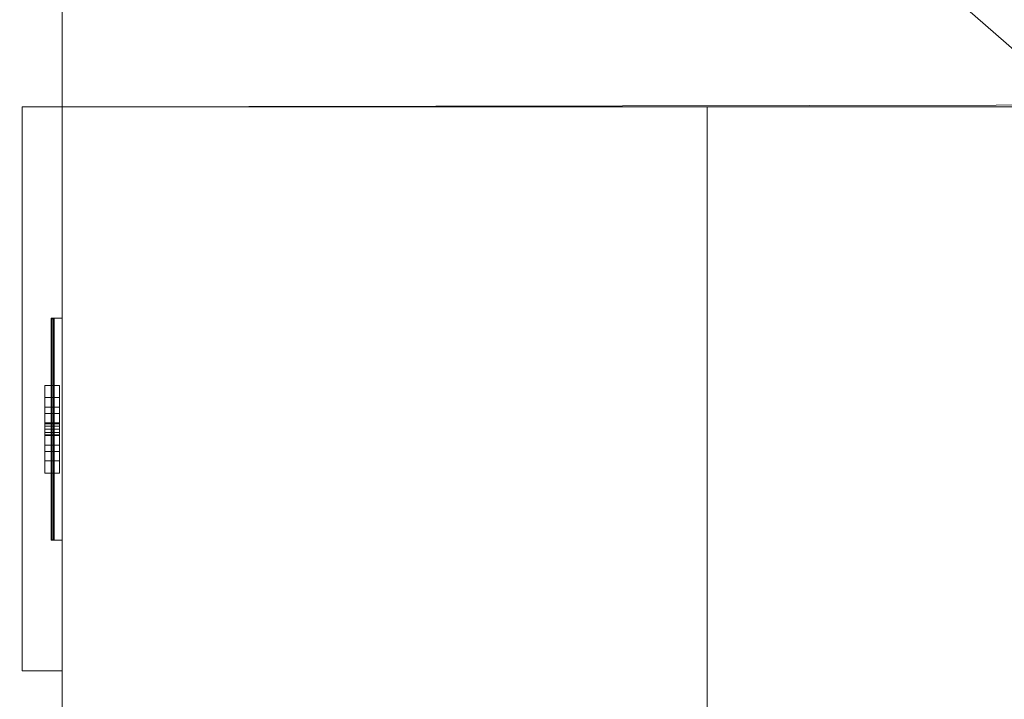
# Model space of a CAD drawing. Header units: inches. Extents: x -263 to 528, y -1 to 602.
# Tile 375 of 656: x -76 to -64, y 430 to 438. Entities that reach past the tile are written whole.
import ezdxf

# ---------------------------------------------------------------- set-up
doc = ezdxf.new("R2010")
doc.units = ezdxf.units.IN
doc.header["$MEASUREMENT"] = 0
for name, color, linetype in [('New_Twindo - Electrical', 7, 'Continuous'), ('Twindo - Casework', 7, 'Continuous'), ('Twindo - Electrical', 7, 'Continuous'), ('Twindo - Fixtures', 7, 'Continuous'), ('Twindo - Slabs', 7, 'Continuous'), ('Twindo - Walls', 7, 'Continuous')]:
    doc.layers.add(name, color=color, linetype=linetype)

# ---------------------------------------------------------------- blocks, each defined once
blk = doc.blocks.new('Slab_D0BD3B49-249D-4DA8-80D4-D821BCE50D6B', base_point=(-249.5, 387))
at = {"layer": 'Twindo - Slabs', "lineweight": 0}
mesh = blk.add_polyface(dxfattribs=at)
corners = [(-192, 387), (-249.5, 387), (-249.5, 387, -6), (-192, 387, -6), (-89.75, 579.5), (-249.5, 579.5), (-192, 134.5), (-132, 134.5), (-132, 124.5), (10, 124.5), (10, 13.75), (161.5, 13.75), (161.5, 6.5), (252, 6.5), (252, 14), (415.5, 14), (415.5, 322.5), (222.5, 322.5), (222.5, 357.5), (-4, 357.5), (-4, 413), (101.5, 413), (101.5, 553.5), (-89.75, 553.5), (-249.5, 579.5, -6), (-192, 134.5, -6), (-89.75, 579.5, -6), (-89.75, 553.5, -6), (101.5, 553.5, -6), (101.5, 413, -6), (-4, 413, -6), (-4, 357.5, -6), (222.5, 357.5, -6), (222.5, 322.5, -6), (415.5, 322.5, -6), (415.5, 14, -6), (252, 14, -6), (252, 6.5, -6), (161.5, 6.5, -6), (161.5, 13.75, -6), (10, 13.75, -6), (10, 124.5, -6), (-132, 124.5, -6), (-132, 134.5, -6)]
mesh.append_faces([[corners[k] for k in face] for face in [(0, 1, 2, 3), (1, 5, 24, 2), (6, 0, 3, 25), (5, 4, 26, 24), (7, 6, 25, 43), (8, 7, 43, 42), (9, 8, 42, 41), (10, 9, 41, 40), (11, 10, 40, 39), (12, 11, 39, 38), (13, 12, 38, 37), (14, 13, 37, 36), (15, 14, 36, 35), (16, 15, 35, 34), (17, 16, 34, 33), (18, 17, 33, 32), (19, 18, 32, 31), (20, 19, 31, 30), (21, 20, 30, 29), (22, 21, 29, 28), (23, 22, 28, 27), (4, 23, 27, 26)]], dxfattribs={"color": 254})
mesh.append_faces([[corners[k] for k in face] for face in [(22, 20, 21), (16, 14, 15)]], dxfattribs={"vtx0": -1, "color": 254})
mesh.append_faces([[corners[k] for k in face] for face in [(28, 30, 27), (34, 36, 33)]], dxfattribs={"vtx0": -1, "vtx1": -1, "color": 254})
mesh.append_faces([[corners[k] for k in face] for face in [(4, 0, 7), (19, 23, 8), (19, 9, 11), (43, 3, 26), (42, 27, 31), (39, 41, 31)]], dxfattribs={"vtx0": -1, "vtx1": -1, "vtx2": -1, "color": 254})
mesh.append_faces([[corners[k] for k in face] for face in [(23, 7, 8), (19, 8, 9), (17, 11, 12), (17, 12, 13), (17, 13, 14), (3, 24, 26), (43, 26, 27), (39, 31, 32), (39, 32, 33)]], dxfattribs={"vtx0": -1, "vtx2": -1, "color": 254})
mesh.append_faces([[corners[k] for k in face] for face in [(29, 30, 28), (35, 36, 34)]], dxfattribs={"vtx1": -1, "color": 254})
mesh.append_faces([[corners[k] for k in face] for face in [(4, 5, 0), (23, 4, 7), (19, 20, 23), (22, 23, 20), (18, 19, 11), (17, 18, 11), (16, 17, 14), (42, 43, 27), (30, 31, 27), (41, 42, 31), (38, 39, 33), (37, 38, 33), (36, 37, 33)]], dxfattribs={"vtx1": -1, "vtx2": -1, "color": 254})
mesh.append_faces([[corners[k] for k in face] for face in [(5, 1, 0), (0, 6, 7), (9, 10, 11), (3, 2, 24), (43, 25, 3), (39, 40, 41)]], dxfattribs={"vtx2": -1, "color": 254})
blk = doc.blocks.new('Slab_C16FED3F-F51D-4887-95C2-45D370958F54', base_point=(-255.75, 595))
at = {"layer": 'Twindo - Slabs', "lineweight": 0}
mesh = blk.add_polyface(dxfattribs=at)
corners = [(95.5, 568, 128), (95.5, 570, 128), (-75.75, 570, 128), (-75.75, 595, 128), (-255.75, 595, 128), (-255.75, 379, 128), (-198, 379, 128), (-198, 134.5, 128), (-136, 134.5, 128), (-136, 110.5, 128), (6.5, 110.5, 128), (6.5, 6.5, 128), (315.5, 6.5, 128), (315.5, 8, 128), (378.5, 8, 128), (378.5, 6.5, 128), (523, 6.5, 128), (523, 132.25, 128), (421.5, 132.25, 128), (421.5, 333, 128), (239, 333, 128), (239, 391.501, 128), (240, 391.501, 128), (240, 457, 128), (237, 457, 128), (237, 568, 128), (201, 127.5, 128), (201, 128.125, 128), (244.5, 128.125, 128), (244.5, 127.5, 128), (244.5, 15, 128), (161.5, 15, 128), (161.5, 146.5, 128), (200.935, 146.5, 128), (200.997, 146.5, 128), (200.997, 128.5, 128), (95.5, 568, 101), (95.5, 570, 101), (-75.75, 570, 101), (-75.75, 595, 101), (-255.75, 595, 101), (-255.75, 379, 101), (-198, 379, 101), (-198, 134.5, 101), (-136, 134.5, 101), (-136, 110.5, 101), (6.5, 110.5, 101), (6.5, 6.5, 101), (315.5, 6.5, 101), (315.5, 8, 101), (378.5, 8, 101), (378.5, 6.5, 101), (523, 6.5, 101), (523, 132.25, 101), (421.5, 132.25, 101), (421.5, 333, 101), (239, 333, 101), (239, 391.501, 101), (240, 391.501, 101), (240, 457, 101), (237, 457, 101), (237, 568, 101), (201, 127.5, 120), (201, 128, 120), (201, 128.125, 120), (244.5, 128.125, 120), (244.5, 128, 120), (244.5, 127.5, 120), (244.5, 127.5, 101), (244.5, 15, 101), (161.5, 15, 101), (161.5, 146.5, 101), (200.935, 146.5, 101), (200.997, 146.5, 101), (200.997, 128.5, 114.5), (201, 127.5, 101)]
mesh.append_faces([[corners[k] for k in face] for face in [(36, 37, 1, 0), (37, 38, 2, 1), (38, 39, 3, 2), (39, 40, 4, 3), (40, 41, 5, 4), (41, 42, 6, 5), (42, 43, 7, 6), (43, 44, 8, 7), (44, 45, 9, 8), (45, 46, 10, 9), (46, 47, 11, 10), (47, 48, 12, 11), (48, 49, 13, 12), (49, 50, 14, 13), (50, 51, 15, 14), (51, 52, 16, 15), (52, 53, 17, 16), (53, 54, 18, 17), (54, 55, 19, 18), (55, 56, 20, 19), (56, 57, 21, 20), (57, 58, 22, 21), (58, 59, 23, 22), (59, 60, 24, 23), (60, 61, 25, 24), (61, 36, 0, 25), (28, 27, 64, 65), (69, 70, 31, 30), (70, 71, 32, 31), (33, 32, 71, 72), (33, 72, 73, 34), (34, 73, 74, 35), (62, 67, 66, 63), (65, 64, 63, 66), (67, 62, 75, 68), (72, 74, 73)]], dxfattribs={"color": 254})
mesh.append_faces([[corners[k] for k in face] for face in [(23, 21, 22), (27, 63, 64), (29, 66, 67), (29, 69, 30), (75, 74, 72), (52, 54, 53)]], dxfattribs={"vtx0": -1, "color": 254})
mesh.append_faces([[corners[k] for k in face] for face in [(16, 18, 15), (59, 57, 60)]], dxfattribs={"vtx0": -1, "vtx1": -1, "color": 254})
mesh.append_faces([[corners[k] for k in face] for face in [(3, 6, 8), (31, 0, 11), (0, 32, 34), (24, 34, 27), (20, 24, 27), (28, 30, 12), (20, 28, 13), (75, 26, 74), (44, 42, 39), (47, 36, 70), (75, 60, 56), (49, 68, 56)]], dxfattribs={"vtx0": -1, "vtx1": -1, "vtx2": -1, "color": 254})
mesh.append_faces([[corners[k] for k in face] for face in [(2, 8, 9), (2, 9, 10), (0, 10, 11), (20, 27, 28), (30, 11, 12), (28, 12, 13), (20, 13, 14), (18, 14, 15), (42, 40, 39), (44, 39, 38), (46, 38, 37), (46, 37, 36), (72, 36, 61), (75, 61, 60), (47, 70, 69), (49, 69, 68), (50, 56, 55), (50, 55, 54)]], dxfattribs={"vtx0": -1, "vtx2": -1, "color": 254})
mesh.append_faces([[corners[k] for k in face] for face in [(17, 18, 16), (58, 57, 59)]], dxfattribs={"vtx1": -1, "color": 254})
mesh.append_faces([[corners[k] for k in face] for face in [(3, 4, 6), (2, 3, 8), (1, 2, 10), (0, 1, 10), (31, 32, 0), (25, 0, 34), (24, 25, 34), (20, 21, 24), (23, 24, 21), (30, 31, 11), (19, 20, 14), (18, 19, 14), (45, 44, 38), (46, 45, 38), (47, 46, 36), (71, 70, 36), (72, 71, 36), (75, 72, 61), (57, 56, 60), (68, 75, 56), (48, 47, 69), (49, 48, 69), (50, 49, 56), (51, 50, 54), (52, 51, 54)]], dxfattribs={"vtx1": -1, "vtx2": -1, "color": 254})
mesh.append_faces([[corners[k] for k in face] for face in [(4, 5, 6), (6, 7, 8), (26, 35, 74), (42, 41, 40), (44, 43, 42)]], dxfattribs={"vtx2": -1, "color": 254})
mesh.append_faces([[corners[k] for k in face] for face in [(27, 26, 62, 63), (29, 28, 65, 66), (29, 67, 68, 69)]], dxfattribs={"vtx3": -1, "color": 254})
blk = doc.blocks.new('Object_6B2EA6E6-47E6-4FCE-9F48-4E7CA320511B')
at = {"layer": 'Twindo - Casework', "lineweight": 0}
mesh = blk.add_polyface(dxfattribs=at)
corners = [(-80.5, 426.5, 31.5), (-80.5, 426.5, 33), (-80.5, 446.5, 33), (-80.5, 446.5, 31.5), (-57.5, 446.5, 33), (-57.5, 446.5, 31.5), (-57.5, 426.5, 33), (-57.5, 426.5, 31.5)]
mesh.append_faces([[corners[k] for k in face] for face in [(0, 1, 2, 3), (3, 2, 4, 5), (5, 4, 6, 7), (7, 6, 1, 0), (0, 3, 5, 7), (1, 6, 4, 2)]], dxfattribs={"color": 9})
mesh = blk.add_polyface(dxfattribs=at)
corners = [(-57.5, 445.75, 30.75), (-57.5, 427.25, 30.75), (-59.862, 427.25, 30.75), (-59.862, 445.75, 30.75), (-59.862, 427.25, 31.5), (-59.862, 445.75, 31.5), (-57.5, 427.25, 31.5), (-57.5, 445.75, 31.5), (-57.5, 426.5), (-57.5, 426.5, 31.5), (-78.75, 426.5, 31.5), (-78.75, 426.5), (-78.75, 427.25, 31.5), (-78.75, 427.25), (-57.5, 427.25, 31.5), (-57.5, 427.25), (-78.75, 446.5), (-78.75, 446.5, 31.5), (-57.5, 446.5, 31.5), (-57.5, 446.5), (-57.5, 445.75, 31.5), (-57.5, 445.75), (-78.75, 445.75, 31.5), (-78.75, 445.75), (-57.875, 445.75, 0.75), (-57.875, 445.75, 30.75), (-57.875, 427.25, 30.75), (-57.875, 427.25, 0.75), (-58.25, 427.25, 30.75), (-58.25, 427.25, 0.75), (-58.25, 445.75, 30.75), (-58.25, 445.75, 0.75)]
mesh.append_faces([[corners[k] for k in face] for face in [(0, 1, 2, 3), (3, 2, 4, 5), (5, 4, 6, 7), (7, 6, 1, 0), (0, 3, 5, 7), (1, 6, 4, 2), (8, 9, 10, 11), (11, 10, 12, 13), (13, 12, 14, 15), (15, 14, 9, 8), (8, 11, 13, 15), (9, 14, 12, 10), (16, 17, 18, 19), (19, 18, 20, 21), (21, 20, 22, 23), (23, 22, 17, 16), (16, 19, 21, 23), (17, 22, 20, 18), (24, 25, 26, 27), (27, 26, 28, 29), (29, 28, 30, 31), (31, 30, 25, 24), (24, 27, 29, 31), (25, 30, 28, 26)]], dxfattribs={"color": 7})
mesh = blk.add_polyface(dxfattribs=at)
corners = [(-78.75, 427.25), (-78.75, 427.25, 0.75), (-78.75, 445.75, 0.75), (-78.75, 445.75), (-57.5, 445.75, 0.75), (-57.5, 445.75), (-57.5, 427.25, 0.75), (-57.5, 427.25)]
mesh.append_faces([[corners[k] for k in face] for face in [(0, 1, 2, 3), (3, 2, 4, 5), (5, 4, 6, 7), (7, 6, 1, 0), (0, 3, 5, 7), (1, 6, 4, 2)]], dxfattribs={"color": 7})
blk = doc.blocks.new('Wall_6A072B7B-BF64-4315-A92F-B5E231097C8F', base_point=(-75.75, 448))
at = {"layer": 'Twindo - Walls', "lineweight": 0}
mesh = blk.add_polyface(dxfattribs=at)
corners = [(-75.75, 437, 128), (-75.75, 437, 246), (-67.75, 437, 246), (-67.75, 437, 128), (-75.75, 429, 128), (-75.75, 429, 246), (-67.75, 429, 246), (-67.75, 429, 128)]
mesh.append_faces([[corners[k] for k in face] for face in [(0, 1, 2, 3), (4, 5, 1, 0), (5, 6, 2, 1), (3, 2, 6, 7), (7, 4, 0, 3), (7, 6, 5, 4)]], dxfattribs={"color": 254})
blk = doc.blocks.new('Slab_C344388F-6E50-4F51-87E6-74C99ED75FC3', base_point=(-255.75, 595))
at = {"layer": 'Twindo - Fixtures', "lineweight": 0}
mesh = blk.add_polyface(dxfattribs=at)
corners = [(-255.75, 595, 254), (-255.75, 595, 248), (-255.75, 379, 248), (-255.75, 379, 254), (-75.75, 595, 254), (-75.75, 595, 248), (-75.75, 379, 248), (-218.75, 416, 248), (-112.75, 416, 248), (-112.75, 558, 248), (-218.75, 558, 248), (-75.75, 379, 254), (-112.75, 558, 254), (-112.75, 416, 254), (-218.75, 416, 254), (-218.75, 558, 254)]
mesh.append_faces([[corners[k] for k in face] for face in [(0, 1, 2, 3), (4, 5, 1, 0), (3, 2, 6, 11), (11, 6, 5, 4), (13, 8, 7, 14), (12, 9, 8, 13), (15, 10, 9, 12), (14, 7, 10, 15)]], dxfattribs={"color": 254})
mesh.append_faces([[corners[k] for k in face] for face in [(6, 8, 5), (5, 9, 1), (4, 12, 11), (11, 13, 3)]], dxfattribs={"vtx0": -1, "vtx1": -1, "color": 254})
mesh.append_faces([[corners[k] for k in face] for face in [(10, 2, 1), (2, 7, 8), (5, 8, 9), (14, 0, 3), (0, 15, 12), (11, 12, 13)]], dxfattribs={"vtx0": -1, "vtx2": -1, "color": 254})
mesh.append_faces([[corners[k] for k in face] for face in [(10, 7, 2), (9, 10, 1), (6, 2, 8), (14, 15, 0), (13, 14, 3), (4, 0, 12)]], dxfattribs={"vtx1": -1, "vtx2": -1, "color": 254})
blk = doc.blocks.new('Slab_092C35A8-B736-40A4-87C8-E1895AE3592A', base_point=(-75.75, 448))
at = {"layer": 'Twindo - Slabs', "lineweight": 0}
mesh = blk.add_polyface(dxfattribs=at)
corners = [(-75.75, 448, 254), (-75.75, 448, 247.5), (-15.5, 448, 247.5), (-15.5, 448, 254), (-75.75, 570, 254), (-75.75, 570, 247.5), (95.5, 570, 247.5), (95.5, 395.501, 247.5), (-15.5, 395.501, 247.5), (-15.5, 395.501, 254), (95.5, 395.501, 254), (95.5, 570, 254)]
mesh.append_faces([[corners[k] for k in face] for face in [(0, 1, 2, 3), (4, 5, 1, 0), (3, 2, 8, 9), (11, 6, 5, 4), (10, 7, 6, 11), (9, 8, 7, 10)]], dxfattribs={"color": 254})
mesh.append_faces([[corners[k] for k in face] for face in [(10, 3, 9)]], dxfattribs={"vtx0": -1, "color": 254})
mesh.append_faces([[corners[k] for k in face] for face in [(7, 2, 6), (6, 2, 5), (11, 3, 10)]], dxfattribs={"vtx0": -1, "vtx1": -1, "color": 254})
mesh.append_faces([[corners[k] for k in face] for face in [(11, 4, 3)]], dxfattribs={"vtx1": -1, "vtx2": -1, "color": 254})
mesh.append_faces([[corners[k] for k in face] for face in [(2, 1, 5), (7, 8, 2), (4, 0, 3)]], dxfattribs={"vtx2": -1, "color": 254})
blk = doc.blocks.new('Slab_8CF3D9C7-E382-4EB2-A1F0-8D4B1B8E1C80', base_point=(-75.75, 378))
at = {"layer": 'Twindo - Slabs', "lineweight": 0}
mesh = blk.add_polyface(dxfattribs=at)
corners = [(-75.75, 378, 254), (-75.75, 378, 246), (-9, 378, 246), (-9, 378, 254), (-75.75, 448, 254), (-75.75, 448, 246), (-15.5, 448, 246), (-15.5, 395.501, 246), (-9, 395.501, 246), (-9, 395.501, 254), (-15.5, 395.501, 254), (-15.5, 448, 254)]
mesh.append_faces([[corners[k] for k in face] for face in [(0, 1, 2, 3), (4, 5, 1, 0), (3, 2, 8, 9), (11, 6, 5, 4), (10, 7, 6, 11), (9, 8, 7, 10)]], dxfattribs={"color": 254})
mesh.append_faces([[corners[k] for k in face] for face in [(2, 7, 8)]], dxfattribs={"vtx0": -1, "color": 254})
mesh.append_faces([[corners[k] for k in face] for face in [(3, 10, 0)]], dxfattribs={"vtx0": -1, "vtx1": -1, "color": 254})
mesh.append_faces([[corners[k] for k in face] for face in [(1, 6, 7), (10, 4, 0)]], dxfattribs={"vtx0": -1, "vtx2": -1, "color": 254})
mesh.append_faces([[corners[k] for k in face] for face in [(9, 10, 3)]], dxfattribs={"vtx1": -1, "color": 254})
mesh.append_faces([[corners[k] for k in face] for face in [(2, 1, 7)]], dxfattribs={"vtx1": -1, "vtx2": -1, "color": 254})
mesh.append_faces([[corners[k] for k in face] for face in [(1, 5, 6), (10, 11, 4)]], dxfattribs={"vtx2": -1, "color": 254})
blk = doc.blocks.new('Object_A4FCD387-39ED-4947-8B8A-CC44C8A7AEDB')
at = {"layer": 'Twindo - Electrical', "lineweight": 0}
mesh = blk.add_polyface(dxfattribs=at)
corners = [(-75.888, 434.344, 139.67), (-75.888, 431.656, 139.67), (-75.888, 431.656, 144.326), (-75.888, 434.344, 144.326), (-75.888, 432.606, 140.817), (-75.888, 433.394, 140.817), (-75.888, 433.544, 141.289), (-75.888, 433.394, 141.762), (-75.888, 432.606, 141.762), (-75.888, 432.456, 141.289), (-75.888, 433.394, 143.179), (-75.888, 432.606, 143.179), (-75.888, 432.456, 142.707), (-75.888, 432.606, 142.234), (-75.888, 433.394, 142.234), (-75.888, 433.544, 142.707), (-75.887, 434.352, 139.661), (-75.887, 431.648, 139.661), (-75.887, 431.648, 144.335), (-75.887, 434.352, 144.335), (-75.784, 432.606, 140.817), (-75.784, 433.394, 140.817), (-75.784, 433.544, 141.289), (-75.784, 433.394, 141.762), (-75.784, 432.606, 141.762), (-75.784, 432.456, 141.289), (-75.784, 433.394, 143.179), (-75.784, 432.606, 143.179), (-75.784, 432.456, 142.707), (-75.784, 432.606, 142.234), (-75.784, 433.394, 142.234), (-75.784, 433.544, 142.707), (-75.878, 434.368, 139.646), (-75.878, 431.632, 139.646), (-75.878, 431.632, 144.35), (-75.878, 434.368, 144.35), (-75.862, 434.377, 139.637), (-75.862, 431.623, 139.637), (-75.862, 431.623, 144.359), (-75.862, 434.377, 144.359), (-75.853, 434.378, 139.636), (-75.853, 431.622, 139.636), (-75.853, 431.622, 144.36), (-75.853, 434.378, 144.36), (-75.75, 434.378, 139.636), (-75.75, 431.622, 139.636), (-75.75, 431.622, 144.36), (-75.75, 434.378, 144.36)]
mesh.append_faces([[corners[k] for k in face] for face in [(1, 0, 16, 17), (2, 1, 17, 18), (3, 2, 18, 19), (0, 3, 19, 16), (4, 20, 21, 5), (5, 21, 22, 6), (6, 22, 23, 7), (7, 23, 24, 8), (8, 24, 25, 9), (9, 25, 20, 4), (11, 10, 26, 27), (12, 11, 27, 28), (13, 12, 28, 29), (14, 13, 29, 30), (15, 14, 30, 31), (10, 15, 31, 26), (17, 16, 32, 33), (18, 17, 33, 34), (19, 18, 34, 35), (16, 19, 35, 32), (33, 32, 36, 37), (34, 33, 37, 38), (35, 34, 38, 39), (32, 35, 39, 36), (37, 36, 40, 41), (38, 37, 41, 42), (39, 38, 42, 43), (36, 39, 43, 40), (41, 40, 44, 45), (42, 41, 45, 46), (43, 42, 46, 47), (40, 43, 47, 44), (46, 45, 44, 47)]], dxfattribs={"color": 7})
mesh.append_faces([[corners[k] for k in face] for face in [(22, 25, 24, 23), (28, 31, 30, 29)]], dxfattribs={"vtx0": -1, "color": 7})
mesh.append_faces([[corners[k] for k in face] for face in [(1, 4, 0), (0, 6, 3)]], dxfattribs={"vtx0": -1, "vtx1": -1, "color": 7})
mesh.append_faces([[corners[k] for k in face] for face in [(2, 13, 8), (7, 14, 3)]], dxfattribs={"vtx0": -1, "vtx1": -1, "vtx2": -1, "color": 7})
mesh.append_faces([[corners[k] for k in face] for face in [(10, 2, 3), (2, 11, 12), (2, 12, 13), (7, 13, 14), (2, 8, 9), (1, 9, 4), (0, 4, 5), (0, 5, 6)]], dxfattribs={"vtx0": -1, "vtx2": -1, "color": 7})
mesh.append_faces([[corners[k] for k in face] for face in [(10, 11, 2), (15, 10, 3), (14, 15, 3), (7, 8, 13), (6, 7, 3), (1, 2, 9)]], dxfattribs={"vtx1": -1, "vtx2": -1, "color": 7})
mesh.append_faces([[corners[k] for k in face] for face in [(22, 21, 20, 25), (28, 27, 26, 31)]], dxfattribs={"vtx3": -1, "color": 7})
mesh = blk.add_polyface(dxfattribs=at)
corners = [(-75.784, 432.606, 140.817), (-75.784, 432.456, 141.289), (-75.967, 432.456, 141.289), (-75.967, 432.606, 140.817), (-75.784, 432.606, 141.762), (-75.967, 432.606, 141.762), (-75.784, 433.394, 141.762), (-75.967, 433.394, 141.762), (-75.784, 433.544, 141.289), (-75.967, 433.544, 141.289), (-75.784, 433.394, 140.817), (-75.967, 433.394, 140.817), (-75.784, 433.197, 141.289), (-75.784, 433.276, 141.289), (-75.967, 433.276, 141.289), (-75.967, 433.197, 141.289), (-75.784, 433.276, 141.526), (-75.967, 433.276, 141.526), (-75.784, 433.197, 141.526), (-75.967, 433.197, 141.526), (-75.784, 432.803, 141.289), (-75.784, 432.803, 141.526), (-75.967, 432.803, 141.526), (-75.967, 432.803, 141.289), (-75.784, 432.724, 141.526), (-75.967, 432.724, 141.526), (-75.784, 432.724, 141.289), (-75.967, 432.724, 141.289), (-75.784, 433.079, 140.896), (-75.784, 433.079, 140.974), (-75.967, 433.079, 140.974), (-75.967, 433.079, 140.896), (-75.784, 433.068, 141.014), (-75.967, 433.068, 141.014), (-75.784, 433.039, 141.043), (-75.967, 433.039, 141.043), (-75.784, 433, 141.053), (-75.967, 433, 141.053), (-75.784, 432.961, 141.043), (-75.967, 432.961, 141.043), (-75.784, 432.932, 141.014), (-75.967, 432.932, 141.014), (-75.784, 432.921, 140.974), (-75.967, 432.921, 140.974), (-75.784, 432.921, 140.896), (-75.967, 432.921, 140.896)]
mesh.append_faces([[corners[k] for k in face] for face in [(0, 1, 2, 3), (1, 4, 5, 2), (4, 6, 7, 5), (6, 8, 9, 7), (8, 10, 11, 9), (10, 0, 3, 11), (12, 13, 14, 15), (13, 16, 17, 14), (16, 18, 19, 17), (18, 12, 15, 19), (20, 21, 22, 23), (21, 24, 25, 22), (24, 26, 27, 25), (26, 20, 23, 27), (28, 29, 30, 31), (29, 32, 33, 30), (32, 34, 35, 33), (34, 36, 37, 35), (36, 38, 39, 37), (38, 40, 41, 39), (40, 42, 43, 41), (42, 44, 45, 43), (44, 28, 31, 45)]], dxfattribs={"color": 7})
mesh.append_faces([[corners[k] for k in face] for face in [(10, 28, 0), (0, 44, 1), (3, 45, 11), (11, 31, 9)]], dxfattribs={"vtx0": -1, "vtx1": -1, "color": 7})
mesh.append_faces([[corners[k] for k in face] for face in [(24, 18, 4), (8, 1, 36), (17, 22, 7), (2, 9, 37)]], dxfattribs={"vtx0": -1, "vtx1": -1, "vtx2": -1, "color": 7})
mesh.append_faces([[corners[k] for k in face] for face in [(18, 6, 4), (8, 16, 13), (12, 21, 20), (26, 4, 1), (8, 36, 34), (8, 34, 32), (8, 32, 29), (8, 29, 28), (0, 28, 44), (22, 5, 7), (2, 25, 27), (23, 19, 15), (14, 7, 9), (2, 37, 39), (2, 39, 41), (2, 41, 43), (2, 43, 45), (11, 45, 31)]], dxfattribs={"vtx0": -1, "vtx2": -1, "color": 7})
mesh.append_faces([[corners[k] for k in face] for face in [(18, 16, 6), (8, 6, 16), (12, 18, 21), (26, 24, 4), (38, 36, 1), (40, 38, 1), (42, 40, 1), (44, 42, 1), (10, 8, 28), (22, 25, 5), (2, 5, 25), (23, 22, 19), (14, 17, 7), (35, 37, 9), (33, 35, 9), (30, 33, 9), (31, 30, 9), (3, 2, 45)]], dxfattribs={"vtx1": -1, "vtx2": -1, "color": 7})
mesh = blk.add_polyface(dxfattribs=at)
corners = [(-75.784, 432.606, 142.234), (-75.784, 432.456, 142.707), (-75.967, 432.456, 142.707), (-75.967, 432.606, 142.234), (-75.784, 432.606, 143.179), (-75.967, 432.606, 143.179), (-75.784, 433.394, 143.179), (-75.967, 433.394, 143.179), (-75.784, 433.544, 142.707), (-75.967, 433.544, 142.707), (-75.784, 433.394, 142.234), (-75.967, 433.394, 142.234), (-75.784, 433.197, 142.707), (-75.784, 433.276, 142.707), (-75.967, 433.276, 142.707), (-75.967, 433.197, 142.707), (-75.784, 433.276, 142.943), (-75.967, 433.276, 142.943), (-75.784, 433.197, 142.943), (-75.967, 433.197, 142.943), (-75.784, 432.803, 142.707), (-75.784, 432.803, 142.943), (-75.967, 432.803, 142.943), (-75.967, 432.803, 142.707), (-75.784, 432.724, 142.943), (-75.967, 432.724, 142.943), (-75.784, 432.724, 142.707), (-75.967, 432.724, 142.707), (-75.784, 433.079, 142.313), (-75.784, 433.079, 142.392), (-75.967, 433.079, 142.392), (-75.967, 433.079, 142.313), (-75.784, 433.068, 142.431), (-75.967, 433.068, 142.431), (-75.784, 433.039, 142.46), (-75.967, 433.039, 142.46), (-75.784, 433, 142.47), (-75.967, 433, 142.47), (-75.784, 432.961, 142.46), (-75.967, 432.961, 142.46), (-75.784, 432.932, 142.431), (-75.967, 432.932, 142.431), (-75.784, 432.921, 142.392), (-75.967, 432.921, 142.392), (-75.784, 432.921, 142.313), (-75.967, 432.921, 142.313)]
mesh.append_faces([[corners[k] for k in face] for face in [(0, 1, 2, 3), (1, 4, 5, 2), (4, 6, 7, 5), (6, 8, 9, 7), (8, 10, 11, 9), (10, 0, 3, 11), (12, 13, 14, 15), (13, 16, 17, 14), (16, 18, 19, 17), (18, 12, 15, 19), (20, 21, 22, 23), (21, 24, 25, 22), (24, 26, 27, 25), (26, 20, 23, 27), (28, 29, 30, 31), (29, 32, 33, 30), (32, 34, 35, 33), (34, 36, 37, 35), (36, 38, 39, 37), (38, 40, 41, 39), (40, 42, 43, 41), (42, 44, 45, 43), (44, 28, 31, 45)]], dxfattribs={"color": 7})
mesh.append_faces([[corners[k] for k in face] for face in [(10, 28, 0), (0, 44, 1), (3, 45, 11), (11, 31, 9)]], dxfattribs={"vtx0": -1, "vtx1": -1, "color": 7})
mesh.append_faces([[corners[k] for k in face] for face in [(24, 18, 4), (8, 1, 36), (17, 22, 7), (2, 9, 37)]], dxfattribs={"vtx0": -1, "vtx1": -1, "vtx2": -1, "color": 7})
mesh.append_faces([[corners[k] for k in face] for face in [(18, 6, 4), (8, 16, 13), (12, 21, 20), (26, 4, 1), (8, 36, 34), (8, 34, 32), (8, 32, 29), (8, 29, 28), (0, 28, 44), (22, 5, 7), (2, 25, 27), (23, 19, 15), (14, 7, 9), (2, 37, 39), (2, 39, 41), (2, 41, 43), (2, 43, 45), (11, 45, 31)]], dxfattribs={"vtx0": -1, "vtx2": -1, "color": 7})
mesh.append_faces([[corners[k] for k in face] for face in [(18, 16, 6), (8, 6, 16), (12, 18, 21), (26, 24, 4), (38, 36, 1), (40, 38, 1), (42, 40, 1), (44, 42, 1), (10, 8, 28), (22, 25, 5), (2, 5, 25), (23, 22, 19), (14, 17, 7), (35, 37, 9), (33, 35, 9), (30, 33, 9), (31, 30, 9), (3, 2, 45)]], dxfattribs={"vtx1": -1, "vtx2": -1, "color": 7})
blk = doc.blocks.new('Beam Segment_B5386343-3989-40F3-BAF5-4CD9CD5AB31E')
at = {"layer": 'New_Twindo - Electrical', "lineweight": 0}
mesh = blk.add_polyface(dxfattribs=at)
corners = [(-75.75, 437, 178.5), (-75.75, 430, 178.5), (-76.25, 430, 178.5), (-76.25, 437, 178.5), (-75.75, 437, 183.5), (-75.75, 430, 183.5), (-76.25, 430, 183.5), (-76.25, 437, 183.5)]
mesh.append_faces([[corners[k] for k in face] for face in [(0, 1, 2, 3), (4, 5, 1, 0), (2, 1, 5, 6), (3, 2, 6, 7), (4, 0, 3, 7), (7, 6, 5, 4)]], dxfattribs={"color": 254})
blk = doc.blocks.new('Wall_FAA28A12-D921-4A66-88D6-4A08186FBC01', base_point=(-75.75, 448))
at = {"layer": 'Twindo - Walls', "lineweight": 0}
mesh = blk.add_polyface(dxfattribs=at)
corners = [(-15.5, 437.111, 242.75), (-15.284, 437.297, 242.75), (-11.75, 448, 242.75), (-15.5, 448, 242.75), (-15.284, 437.297, 128), (-15.5, 437.111, 128), (-11.75, 448, 128), (-75.75, 448, 128), (-75.75, 448, 246), (-15.5, 448, 246), (-15.5, 437, 242.75), (-15.5, 437, 246), (-15.5, 437, 128), (-75.75, 437, 128), (-75.75, 437, 246), (-60.75, 437, 223), (-24.5, 437, 223), (-24.5, 437, 164), (-60.75, 437, 164), (-60.75, 445, 223), (-24.5, 445, 223), (-24.5, 445, 164), (-60.75, 445, 164)]
mesh.append_faces([[corners[k] for k in face] for face in [(0, 1, 2, 3), (4, 1, 0, 5), (1, 4, 6, 2), (0, 10, 12, 5), (7, 13, 14, 8), (8, 14, 11, 9), (15, 19, 20, 16), (16, 20, 21, 17), (17, 21, 22, 18), (18, 22, 19, 15), (20, 19, 22, 21)]], dxfattribs={"color": 254})
mesh.append_faces([[corners[k] for k in face] for face in [(6, 3, 2), (10, 9, 11)]], dxfattribs={"vtx0": -1, "color": 254})
mesh.append_faces([[corners[k] for k in face] for face in [(7, 3, 6), (12, 17, 13), (13, 18, 14)]], dxfattribs={"vtx0": -1, "vtx1": -1, "color": 254})
mesh.append_faces([[corners[k] for k in face] for face in [(12, 11, 17)]], dxfattribs={"vtx0": -1, "vtx1": -1, "vtx2": -1, "color": 254})
mesh.append_faces([[corners[k] for k in face] for face in [(5, 13, 7), (15, 11, 14), (11, 16, 17), (13, 17, 18)]], dxfattribs={"vtx0": -1, "vtx2": -1, "color": 254})
mesh.append_faces([[corners[k] for k in face] for face in [(6, 4, 7)]], dxfattribs={"vtx1": -1, "color": 254})
mesh.append_faces([[corners[k] for k in face] for face in [(7, 8, 3), (4, 5, 7), (15, 16, 11), (18, 15, 14)]], dxfattribs={"vtx1": -1, "vtx2": -1, "color": 254})
mesh.append_faces([[corners[k] for k in face] for face in [(8, 9, 3), (5, 12, 13)]], dxfattribs={"vtx2": -1, "color": 254})
mesh.append_faces([[corners[k] for k in face] for face in [(10, 0, 3, 9)]], dxfattribs={"vtx3": -1, "color": 254})
blk = doc.blocks.new('Object_B82C4FA5-9991-4AB5-A579-21712865853B')
at = {"layer": 'Twindo - Electrical', "lineweight": 0}
mesh = blk.add_polyface(dxfattribs=at)
corners = [(-75.888, 431.622, 169.638), (-75.888, 431.622, 174.362), (-75.888, 434.378, 174.362), (-75.888, 434.378, 169.638), (-75.888, 433.394, 171.528), (-75.888, 433.394, 172.472), (-75.888, 432.606, 172.472), (-75.888, 432.606, 171.528), (-75.75, 431.622, 174.362), (-75.75, 431.622, 169.638), (-75.75, 434.378, 174.362), (-75.75, 434.378, 169.638), (-75.784, 433.394, 171.528), (-75.784, 433.394, 172.472), (-75.784, 432.606, 172.472), (-75.784, 432.606, 171.528)]
mesh.append_faces([[corners[k] for k in face] for face in [(8, 1, 0, 9), (10, 2, 1, 8), (11, 3, 2, 10), (9, 0, 3, 11), (5, 4, 12, 13), (6, 5, 13, 14), (7, 6, 14, 15), (4, 7, 15, 12), (10, 8, 9, 11), (14, 13, 12, 15)]], dxfattribs={"color": 7})
mesh.append_faces([[corners[k] for k in face] for face in [(0, 7, 3), (3, 4, 2)]], dxfattribs={"vtx0": -1, "vtx1": -1, "color": 7})
mesh.append_faces([[corners[k] for k in face] for face in [(5, 1, 2), (1, 6, 7), (3, 7, 4)]], dxfattribs={"vtx0": -1, "vtx2": -1, "color": 7})
mesh.append_faces([[corners[k] for k in face] for face in [(5, 6, 1), (4, 5, 2), (0, 1, 7)]], dxfattribs={"vtx1": -1, "vtx2": -1, "color": 7})
mesh = blk.add_polyface(dxfattribs=at)
corners = [(-75.784, 432.606, 171.528), (-75.784, 432.606, 172.472), (-75.967, 432.606, 172.472), (-75.967, 432.606, 171.528), (-75.784, 433.394, 172.472), (-75.967, 433.394, 172.472), (-75.784, 433.394, 171.528), (-75.967, 433.394, 171.528)]
mesh.append_faces([[corners[k] for k in face] for face in [(0, 1, 2, 3), (1, 4, 5, 2), (4, 6, 7, 5), (6, 0, 3, 7), (0, 6, 4, 1), (3, 2, 5, 7)]], dxfattribs={"color": 7})

msp = doc.modelspace()

# ---------------------------------------------------------------- block references
at = {"layer": 'New_Twindo - Electrical', "linetype": 'Continuous', "lineweight": 0}
msp.add_blockref('Beam Segment_B5386343-3989-40F3-BAF5-4CD9CD5AB31E', (0, 0), dxfattribs=at)
at = {"layer": 'Twindo - Casework', "color": 36, "linetype": 'Continuous', "lineweight": 18, "true_color": 0x783c00}
msp.add_blockref('Object_6B2EA6E6-47E6-4FCE-9F48-4E7CA320511B', (0, 0), dxfattribs=at)
at = {"layer": 'Twindo - Electrical', "color": 36, "linetype": 'Continuous', "lineweight": 18, "true_color": 0x783c00}
for name in ['Object_A4FCD387-39ED-4947-8B8A-CC44C8A7AEDB', 'Object_B82C4FA5-9991-4AB5-A579-21712865853B']:
    msp.add_blockref(name, (0, 0), dxfattribs=at)
at = {"layer": 'Twindo - Fixtures', "color": 251, "linetype": 'Continuous', "lineweight": 18, "true_color": 0x4a4a4a}
msp.add_blockref('Slab_C344388F-6E50-4F51-87E6-74C99ED75FC3', (-255.75, 595), dxfattribs=at)
at = {"layer": 'Twindo - Slabs', "color": 251, "linetype": 'Continuous', "lineweight": 18, "true_color": 0x4a4a4a}
for name, p in [('Slab_C16FED3F-F51D-4887-95C2-45D370958F54', (-255.75, 595)), ('Slab_D0BD3B49-249D-4DA8-80D4-D821BCE50D6B', (-249.5, 387)), ('Slab_092C35A8-B736-40A4-87C8-E1895AE3592A', (-75.75, 448)), ('Slab_8CF3D9C7-E382-4EB2-A1F0-8D4B1B8E1C80', (-75.75, 378))]:
    msp.add_blockref(name, p, dxfattribs=at)
at = {"layer": 'Twindo - Walls', "color": 7, "lineweight": 35}
for name in ['Wall_FAA28A12-D921-4A66-88D6-4A08186FBC01', 'Wall_6A072B7B-BF64-4315-A92F-B5E231097C8F']:
    msp.add_blockref(name, (-75.75, 448), dxfattribs=at)

doc.saveas('drawing.dxf')
